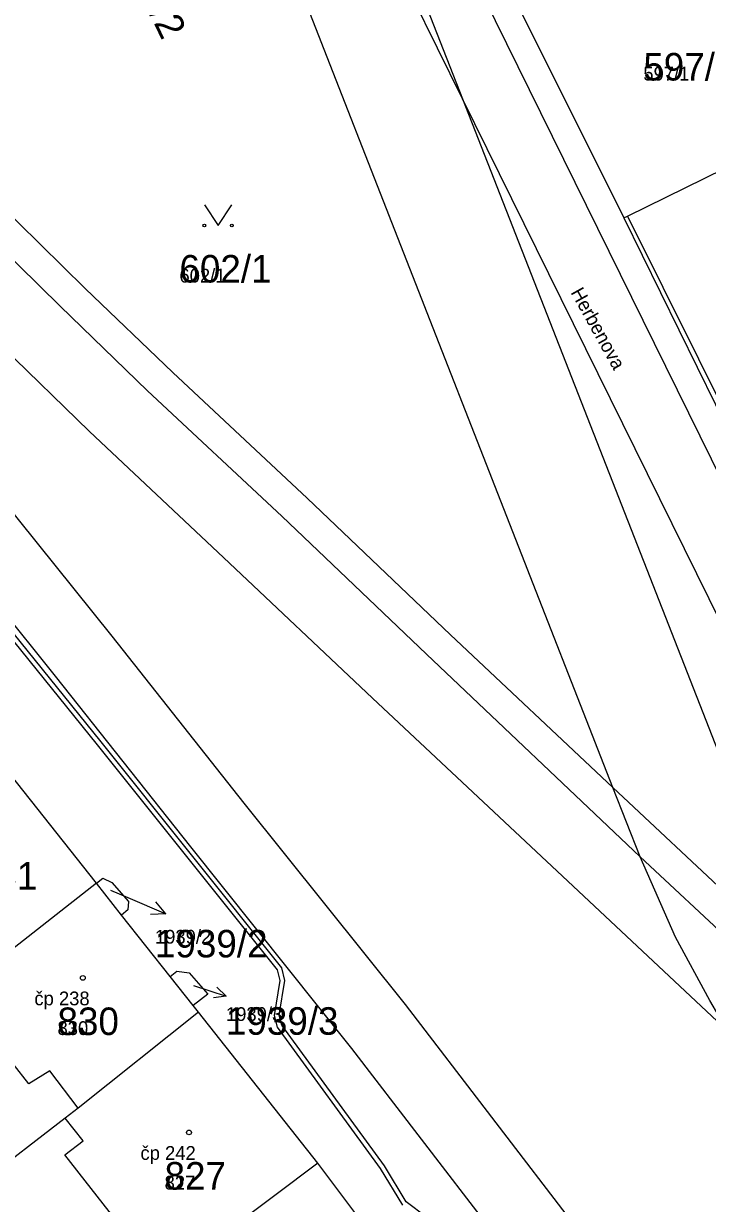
# Model space of a CAD drawing. Extents: x -763628 to -761565, y -976033 to -973833.
# Drawn here: x -762042.1 to -761992.5, y -974591.2 to -974505.4 of the extents above; entities that cross this region are included whole.
import ezdxf

# ---------------------------------------------------------------- set-up
doc = ezdxf.new("R2010")
doc.units = 0
for name, color, linetype in [('KN_cisla parcel 1000', 7, 'Continuous'), ('KN_cisla parcel 500', 7, 'Continuous'), ('KN_cisla parcel znacky', 7, 'Continuous'), ('KN_cisla popisna 500', 7, 'Continuous'), ('KN_hranice parcel', 7, 'Continuous'), ('KN_popisy', 7, 'Continuous'), ('KN_vecna bremena', 7, 'Continuous'), ('KN_vnitrni kresba parcel', 7, 'Continuous'), ('KN_znacky budov', 7, 'Continuous'), ('KN_znacky kultur', 7, 'Continuous')]:
    doc.layers.add(name, color=color, linetype=linetype)

msp = doc.modelspace()

# ---------------------------------------------------------------- linework, layer by layer
at = {"layer": 'KN_cisla parcel znacky'}
for p, q in [((-762035.84, -974568.4), (-762034.58, -974568.94)), ((-762034.58, -974568.94), (-762031.818, -974570.113)), ((-762031.818, -974570.113), (-762032.544, -974569.26)), ((-762031.818, -974570.113), (-762032.935, -974570.182)), ((-762029.8, -974575.33), (-762027.431, -974576.1)), ((-762027.431, -974576.1), (-762028.35, -974576.238)), ((-762027.431, -974576.1), (-762028.093, -974575.448))]:
    msp.add_line(p, q, dxfattribs=at)
at = {"layer": 'KN_hranice parcel'}
for p, q in [((-761999.32, -974560.94), (-762026.02, -974492.67)), ((-762008.32, -974499.93), (-761998.52, -974519.55)), ((-761998.52, -974519.55), (-761987.89, -974541.26)), ((-762036.85, -974567.9), (-762044.3, -974558.49)), ((-762035.02, -974570.21), (-762036.85, -974567.9)), ((-762031.49, -974574.67), (-762035.02, -974570.21)), ((-762029.82, -974576.79), (-762031.49, -974574.67)), ((-762029.43, -974577.28), (-762029.82, -974576.79)), ((-762020.76, -974588.23), (-762029.43, -974577.28)), ((-762008.52, -974604.61), (-762020.76, -974588.23))]:
    msp.add_line(p, q, dxfattribs=at)
for points in [[(-762090.92, -974329.16), (-762022.62, -974479.3), (-762010.25, -974510.91), (-761990.08, -974562.42), (-761987.47, -974568.32)], [(-761998.52, -974519.55), (-761998.25, -974519.42), (-761970.21, -974505.65)], [(-762054.93, -974507.59), (-762042.54, -974519.9), (-762037.67, -974524.69), (-762031.29, -974530.8), (-762021.53, -974539.91), (-762011.13, -974549.84), (-761999.32, -974560.94)], [(-761810.08, -974915.63), (-761823.04, -974895.41), (-761834.04, -974877.31), (-761858.31, -974831.88), (-761872.33, -974801.33), (-761885.74, -974772.85), (-761886.88, -974770.42), (-761917.51, -974705.34), (-761920.67, -974699.09), (-761941.43, -974663.54), (-761945.24, -974656.74), (-761990.97, -974578.65), (-761992.27, -974576.42), (-761994.77, -974571.81), (-761997.35, -974565.98), (-761999.32, -974560.94)], [(-762036.85, -974567.9), (-762036.38, -974567.53), (-762035.73, -974567.84), (-762034.53, -974569.22), (-762034.56, -974569.83), (-762035.02, -974570.21)], [(-762036.85, -974567.9), (-762044.44, -974573.83), (-762045.56, -974574.7), (-762047.9, -974576.54)], [(-762031.49, -974574.67), (-762031, -974574.28), (-762030.12, -974574.41), (-762028.76, -974575.95), (-762029.82, -974576.79)], [(-762029.43, -974577.28), (-762038.17, -974584.24), (-762039.13, -974584.98), (-762045.24, -974589.68)], [(-762020.76, -974588.23), (-762030.32, -974595.43), (-762031.62, -974596.41), (-762034.14, -974598.29), (-762036.95, -974600.39)]]:
    msp.add_lwpolyline(points, dxfattribs=at)
at = {"layer": 'KN_vecna bremena'}
for points in [[(-762123.72, -974464.5), (-762113.94, -974474.3), (-762112.64, -974475.43), (-762112.26, -974476.09), (-762097.42, -974490.91), (-762093.07, -974494.99), (-762092, -974496.31), (-762081.47, -974506.75), (-762072.53, -974516.18), (-762064.86, -974524.41), (-762058.71, -974531.47), (-762056.63, -974533.56), (-762051.3, -974540.24), (-762050.09, -974541.39), (-762036.79, -974557.85), (-762023.71, -974574.2), (-762023.52, -974574.98), (-762023.93, -974577.51), (-762023.71, -974578.37), (-762016.23, -974588.63), (-762014.6, -974591.3)], [(-762012.86, -974592.16), (-762014.34, -974591.06), (-762015.93, -974588.43), (-762023.39, -974578.21), (-762023.57, -974577.49), (-762023.16, -974574.96), (-762023.39, -974574.04), (-762036.51, -974557.63), (-762049.83, -974541.15), (-762051.04, -974540), (-762056.37, -974533.32), (-762058.45, -974531.23), (-762064.6, -974524.17), (-762081.21, -974506.51), (-762091.74, -974496.07), (-762092.81, -974494.75), (-762097.18, -974490.65), (-762111.98, -974475.87), (-762112.36, -974475.21), (-762113.7, -974474.04), (-762123.48, -974464.26)]]:
    msp.add_lwpolyline(points, dxfattribs=at)
at = {"layer": 'KN_vnitrni kresba parcel'}
for p, q in [((-762010.06, -974500.79), (-761979.04, -974563.76)), ((-762010.25, -974510.91), (-762014.23, -974502.83)), ((-761983.1, -974565.96), (-762010.25, -974510.91)), ((-761998.25, -974519.42), (-761987.54, -974541.02)), ((-762044.35, -974521.19), (-762039.49, -974525.97)), ((-762039.49, -974525.97), (-762033.15, -974532.11)), ((-762037.35, -974535.08), (-762043.68, -974528.93)), ((-762033.15, -974532.11), (-762023.39, -974541.22)), ((-762027.62, -974544.22), (-762037.35, -974535.08)), ((-762043.94, -974539.74), (-762035.73, -974549.95)), ((-762023.39, -974541.22), (-762012.86, -974551.25)), ((-762048.05, -974542.64), (-762039.84, -974552.86)), ((-762016.78, -974554.45), (-762027.62, -974544.22)), ((-762035.73, -974549.95), (-762026.13, -974562.08)), ((-762012.86, -974551.25), (-761997.35, -974565.98)), ((-762039.84, -974552.86), (-762030.02, -974565.25)), ((-762002.98, -974567.39), (-762016.78, -974554.45)), ((-761999.32, -974560.94), (-761982.71, -974576.56)), ((-762026.13, -974562.08), (-762014.42, -974576.72)), ((-762030.02, -974565.25), (-762018.31, -974579.9)), ((-761978.88, -974583.19), (-761997.35, -974565.98)), ((-761990.97, -974578.65), (-762002.98, -974567.39)), ((-762014.42, -974576.72), (-761999.86, -974595.7)), ((-762041.76, -974582.48), (-762044.77, -974578.66)), ((-762018.31, -974579.9), (-762003.75, -974598.88)), ((-762040.25, -974581.52), (-762041.76, -974582.48)), ((-762038.17, -974584.24), (-762040.25, -974581.52)), ((-762037.82, -974586.61), (-762039.13, -974584.98)), ((-762039.16, -974587.64), (-762037.82, -974586.61)), ((-762033.93, -974594.27), (-762039.16, -974587.64))]:
    msp.add_line(p, q, dxfattribs=at)
at = {"layer": 'KN_znacky budov'}
for centre in [(-762037.837, -974574.779), (-762030.127, -974586.009)]:
    msp.add_circle(centre, 0.175, dxfattribs=at)
at = {"layer": 'KN_znacky kultur'}
msp.add_lwpolyline([(-762029.01, -974518.599), (-762028.01, -974520.1), (-762027.01, -974518.599)], dxfattribs=at)
for centre in [(-762029.01, -974520.099), (-762027.01, -974520.099)]:
    msp.add_circle(centre, 0.1, dxfattribs=at)

# ---------------------------------------------------------------- texts
at = {"layer": 'KN_cisla parcel 1000'}
msp.add_text('602/2', height=2, rotation=296, dxfattribs=at).set_placement((-762034.994, -974500.694))
for s, p in [('597/1', (-761997.11, -974509.57)), ('602/1', (-762030.82, -974524.25)), ('831', (-762045.61, -974568.36)), ('1939/2', (-762032.6, -974573.29)), ('830', (-762039.68, -974578.93)), ('1939/3', (-762027.44, -974578.91)), ('827', (-762031.9, -974590.16))]:
    msp.add_text(s, height=2, dxfattribs=at).set_placement(p)
at = {"layer": 'KN_cisla parcel 500'}
for s, p in [('597/1', (-761997.11, -974509.57)), ('602/1', (-762030.82, -974524.25)), ('1939/2', (-762032.6, -974572.29)), ('1939/3', (-762027.44, -974577.91)), ('830', (-762039.68, -974578.93)), ('827', (-762031.9, -974590.16))]:
    msp.add_text(s, height=1, dxfattribs=at).set_placement(p)
at = {"layer": 'KN_cisla popisna 500'}
for s, p in [('čp 238', (-762041.361, -974576.771)), ('čp 242', (-762033.651, -974588.001))]:
    msp.add_text(s, height=1, dxfattribs=at).set_placement(p)
at = {"layer": 'KN_popisy'}
msp.add_text('Herbenova', height=1, rotation=299, dxfattribs=at).set_placement((-762002.419, -974524.963))

doc.saveas('drawing.dxf')
